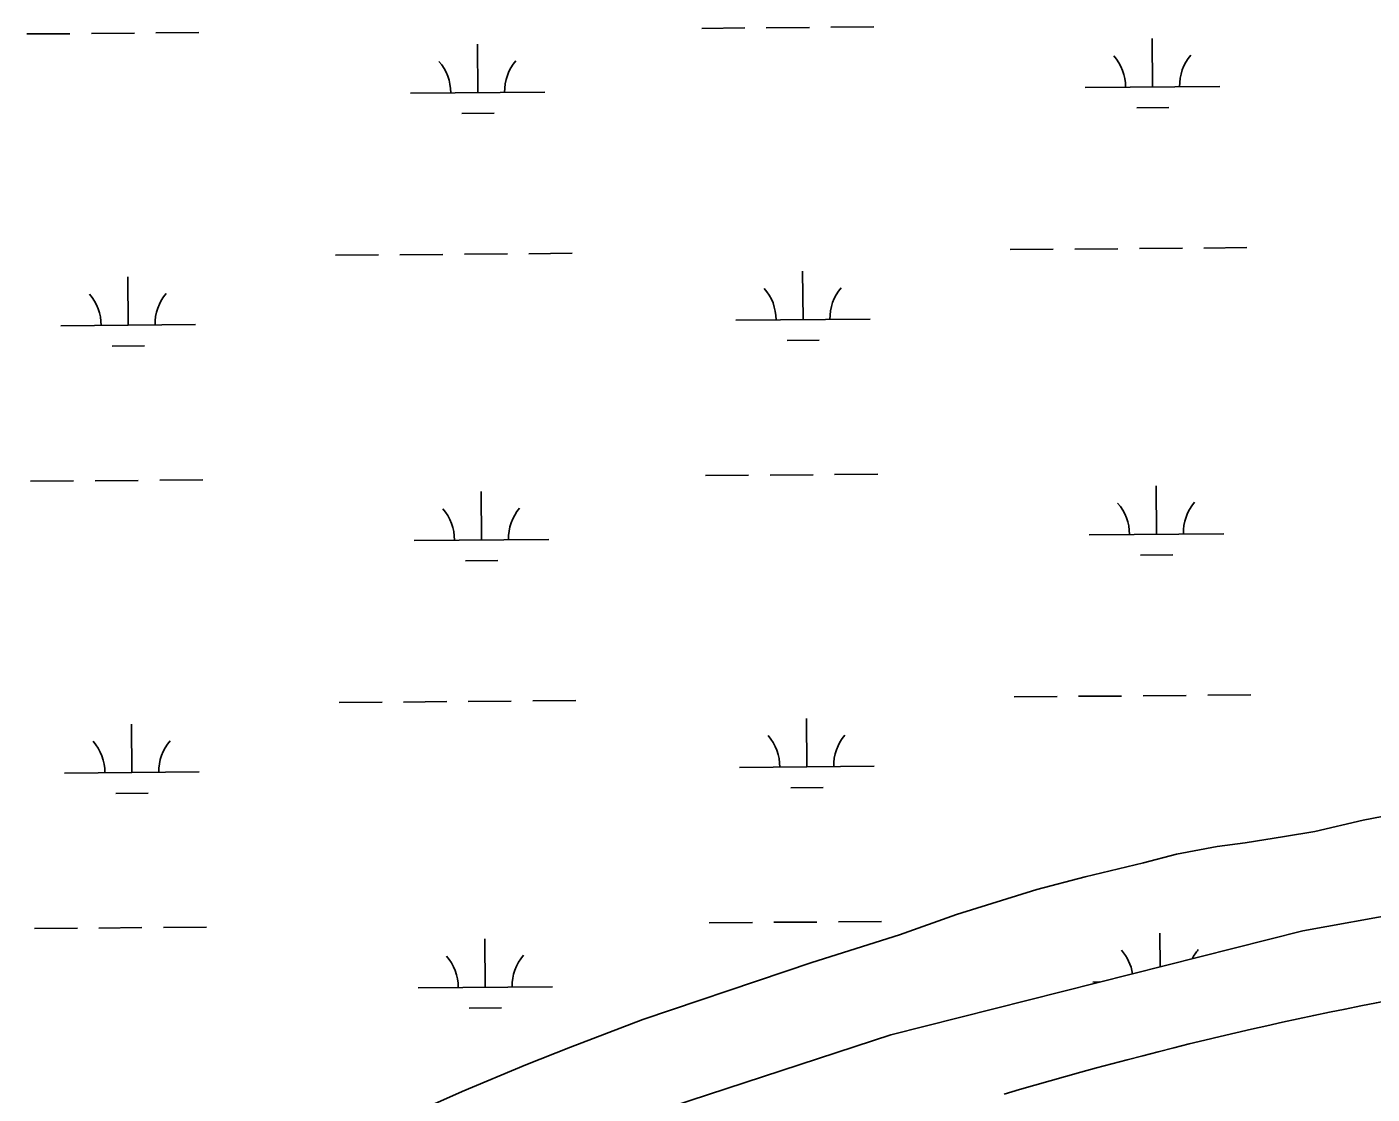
# Model space of a CAD drawing. Extents: x 3567028 to 3605064, y 510945 to 536587.
# Drawn here: x 3589098 to 3590098, y 533474 to 534268 of the extents above; entities that cross this region are included whole.
import ezdxf

# ---------------------------------------------------------------- set-up
doc = ezdxf.new("R2010")
doc.units = 0
for name, color, linetype in [('V-ROAD-CNTR', 7, 'Continuous'), ('V-SITE-VEGE', 7, 'Continuous'), ('V-WETL-SWMP', 7, 'Continuous')]:
    doc.layers.add(name, color=color, linetype=linetype)

msp = doc.modelspace()

# ---------------------------------------------------------------- linework, layer by layer
at = {"layer": 'V-ROAD-CNTR'}
msp.add_arc((3590667.4, 530639.7), 2956.7, 99.1918, 106.5602, dxfattribs=at)
at = {"layer": 'V-SITE-VEGE'}
for p, q in [((3590105.8, 533680.4), (3590091.6, 533677.6)), ((3590091.6, 533677.6), (3590055.7, 533669.2)), ((3590003.8, 533660.8), (3589983, 533658)), ((3590033.1, 533665.4), (3590003.8, 533660.8)), ((3590055.7, 533669.2), (3590033.1, 533665.4)), ((3589952.8, 533652.3), (3589928.2, 533645.8)), ((3589983, 533658), (3589952.8, 533652.3)), ((3589928.2, 533645.8), (3589884.8, 533635.5)), ((3589884.8, 533635.5), (3589848.9, 533626.1)), ((3589848.9, 533626.1), (3589789.3, 533607.3)), ((3589789.3, 533607.3), (3589746.8, 533592.3)), ((3589746.8, 533592.3), (3589681.6, 533571.6)), ((3589681.6, 533571.6), (3589661.8, 533565)), ((3589661.8, 533565), (3589555.9, 533529.3)), ((3589555.9, 533529.3), (3589502.1, 533508.6)), ((3589502.1, 533508.6), (3589469, 533495.5)), ((3589469, 533495.5), (3589421.7, 533475.7)), ((3589421.7, 533475.7), (3589394.3, 533463.5))]:
    msp.add_line(p, q, dxfattribs=at)
at = {"layer": 'V-WETL-SWMP'}
for p, q in [((3589097.9, 534262.3), (3589129.9, 534262.5)), ((3589145.9, 534262.7), (3589177.9, 534262.9)), ((3589193.9, 534263.1), (3589225.9, 534263.3)), ((3589599.8, 534266.5), (3589631.8, 534266.8)), ((3589647.8, 534266.9), (3589679.8, 534267.2)), ((3589695.8, 534267.3), (3589727.8, 534267.6)), ((3589433.2, 534218.6), (3589432.9, 534254.6)), ((3589935, 534222.9), (3589934.7, 534258.9)), ((3589885, 534222.5), (3589985, 534223.3)), ((3589383.2, 534218.2), (3589483.2, 534219.1)), ((3589421.3, 534203.1), (3589445.3, 534203.3)), ((3589923.2, 534207.4), (3589947.2, 534207.6)), ((3589829.2, 534101.9), (3589861.2, 534102.2)), ((3589877.2, 534102.3), (3589909.2, 534102.6)), ((3589925.2, 534102.7), (3589957.2, 534103)), ((3589973.2, 534103.1), (3590005.2, 534103.4)), ((3589327.3, 534097.7), (3589359.3, 534098)), ((3589375.3, 534098.1), (3589407.3, 534098.4)), ((3589423.3, 534098.5), (3589455.3, 534098.8)), ((3589471.3, 534098.9), (3589503.3, 534099.2)), ((3589173.2, 534045.6), (3589172.9, 534081.6)), ((3589675.1, 534049.9), (3589674.8, 534085.9)), ((3589625.1, 534049.5), (3589725.1, 534050.3)), ((3589123.2, 534045.2), (3589223.2, 534046.1)), ((3589161.3, 534030.1), (3589185.3, 534030.3)), ((3589663.2, 534034.3), (3589687.2, 534034.5)), ((3589100.7, 533929.6), (3589132.7, 533929.9)), ((3589148.7, 533930), (3589180.7, 533930.3)), ((3589196.7, 533930.4), (3589228.7, 533930.7)), ((3589602.6, 533933.8), (3589634.6, 533934.1)), ((3589650.6, 533934.2), (3589682.6, 533934.5)), ((3589698.6, 533934.6), (3589730.6, 533934.9)), ((3589436, 533886), (3589435.7, 533922)), ((3589937.9, 533890.2), (3589937.6, 533926.2)), ((3589887.9, 533889.8), (3589987.9, 533890.6)), ((3589386, 533885.6), (3589486, 533886.4)), ((3589424.1, 533870.5), (3589448.1, 533870.7)), ((3589926, 533874.7), (3589950, 533874.9)), ((3589832, 533769.3), (3589864, 533769.5)), ((3589880, 533769.7), (3589912, 533769.9)), ((3589928, 533770.1), (3589960, 533770.3)), ((3589976, 533770.5), (3590008, 533770.7)), ((3589330.1, 533765), (3589362.1, 533765.3)), ((3589378.1, 533765.4), (3589410.1, 533765.7)), ((3589426.1, 533765.8), (3589458.1, 533766.1)), ((3589474.1, 533766.2), (3589506.1, 533766.5)), ((3589677.9, 533717.2), (3589677.6, 533753.2)), ((3589176, 533713), (3589175.7, 533749)), ((3589126, 533712.6), (3589226, 533713.4)), ((3589627.9, 533716.8), (3589727.9, 533717.6)), ((3589666, 533701.7), (3589690, 533701.9)), ((3589164.1, 533697.4), (3589188.1, 533697.6)), ((3590285.5, 533638.4), (3590046.7, 533595.3)), ((3589605.4, 533601.2), (3589637.4, 533601.4)), ((3589653.4, 533601.6), (3589685.4, 533601.8)), ((3589701.4, 533602), (3589733.4, 533602.2)), ((3589103.5, 533596.9), (3589135.5, 533597.2)), ((3589151.5, 533597.3), (3589183.5, 533597.6)), ((3589199.5, 533597.7), (3589231.5, 533598)), ((3590046.7, 533595.3), (3589740.5, 533517.9)), ((3589940.6, 533568.5), (3589940.4, 533593.6)), ((3589438.8, 533553.3), (3589438.5, 533589.3)), ((3589388.8, 533552.9), (3589488.8, 533553.7)), ((3589890.7, 533557.1), (3589895.9, 533557.2)), ((3589426.9, 533537.8), (3589450.9, 533538)), ((3589740.5, 533517.9), (3589463.4, 533427.4))]:
    msp.add_line(p, q, dxfattribs=at)
for centre, start, end in [((3589377.9, 534218.7), 359.7115, 41.2552), ((3589488.4, 534219.6), 139.7115, 181.2552), ((3589879.8, 534222.9), 359.7115, 41.2552), ((3589990.3, 534223.8), 139.7115, 181.2552), ((3589619.8, 534049.9), 359.7115, 41.2552), ((3589730.3, 534050.8), 139.7115, 181.2552), ((3589117.9, 534045.6), 359.7115, 41.2552), ((3589228.4, 534046.6), 139.7115, 181.2552), ((3589491.2, 533886.9), 139.7115, 181.2552), ((3589882.6, 533890.2), 359.7115, 41.2552), ((3589993.1, 533891.2), 139.7115, 181.2552), ((3589380.7, 533886), 359.7115, 41.2552), ((3589622.6, 533717.2), 359.7115, 41.2552), ((3589733.1, 533718.1), 139.7115, 181.2552), ((3589120.7, 533713), 359.7115, 41.2552), ((3589231.2, 533713.9), 139.7115, 181.2552), ((3589885.4, 533557.6), 9.3997, 41.2552), ((3589995.9, 533558.5), 139.7115, 152.963), ((3589383.5, 533553.3), 359.7115, 41.2552), ((3589494, 533554.3), 139.7115, 181.2552)]:
    msp.add_arc(centre, 35.2, start, end, dxfattribs=at)

doc.saveas('drawing.dxf')
